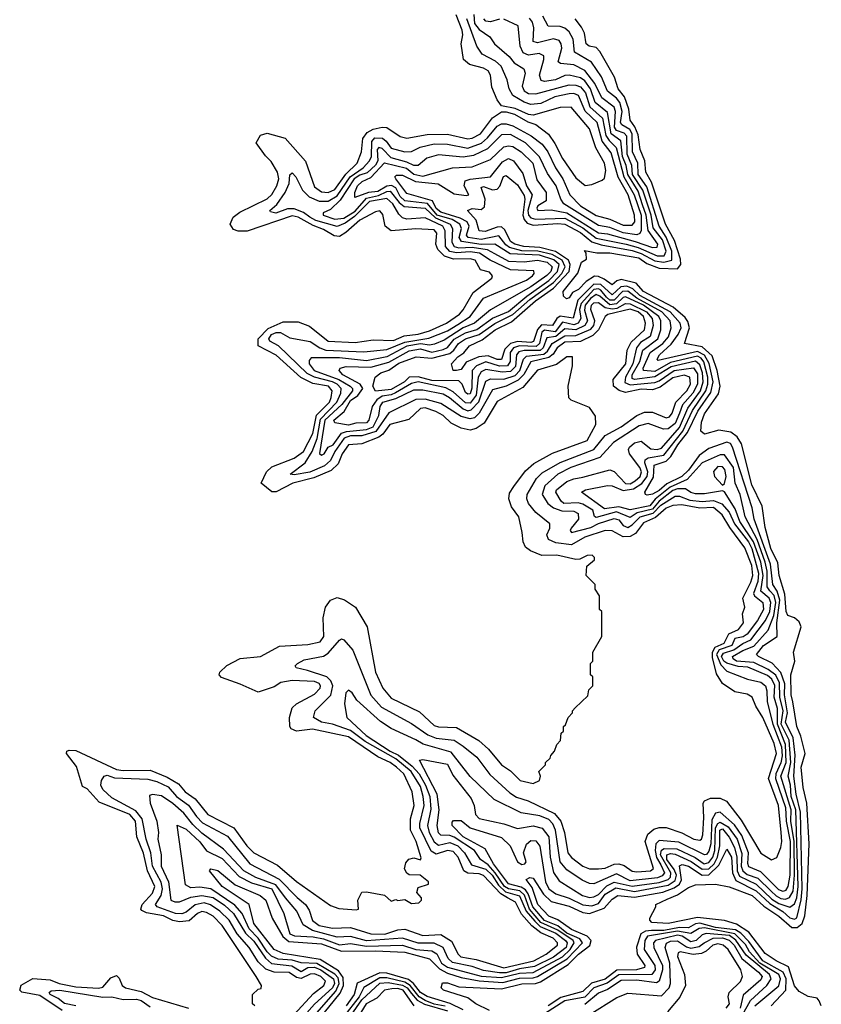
# Model space of a CAD drawing. Extents: x 2472589 to 2662339, y 701009 to 849030.
# Tile 272 of 406: x 2528456 to 2532014, y 808012 to 812382. Entities that reach past the tile are written whole.
import ezdxf

# ---------------------------------------------------------------- set-up
doc = ezdxf.new("R2010")
doc.units = 0

msp = doc.modelspace()

# ---------------------------------------------------------------- linework, layer by layer
at = {"layer": '0CON05XD'}
for points in [[(2530471.8, 812405), (2530474.4, 812364.4), (2530495, 812338.2), (2530542.2, 812305), (2530563.1, 812275), (2530629, 812219), (2530650.4, 812190.4), (2530693.3, 812163.3), (2530699.1, 812145), (2530686.6, 812086.6), (2530695, 812066.7), (2530715, 812054.7), (2530746.7, 812053.3), (2530895, 812092.8), (2530925, 812091.7), (2530945, 812084), (2530967.9, 812057.9), (2530987.2, 811995), (2531042.9, 811945), (2531057.8, 811867.8), (2531072.1, 811845), (2531103, 811815), (2531136.8, 811685), (2531183.4, 811605), (2531214.9, 811515), (2531214.5, 811445.5), (2531207.8, 811432.2), (2531195, 811427.5), (2531135, 811435.2), (2531075, 811459.2), (2531025, 811468.3), (2530871.1, 811565), (2530857.4, 811585), (2530837.3, 811645), (2530798.8, 811698.8), (2530763.6, 811773.6), (2530701.3, 811835), (2530635, 811872.4), (2530595, 811870.3), (2530532, 811808), (2530470.5, 811779.5), (2530425, 811772.2), (2530315, 811782.4), (2530263.4, 811766.6), (2530225, 811735.4), (2530205, 811735.3), (2530175, 811749.5), (2530105, 811768), (2530065, 811809.7), (2530050, 811815), (2530043.3, 811805), (2530046.1, 811755), (2530035, 811736), (2529997.8, 811702.2), (2529965, 811691.8), (2529940.2, 811675), (2529878.8, 811581.2), (2529835, 811539.7), (2529802.5, 811525), (2529803.3, 811515), (2529855, 811496.2), (2529895, 811501.7), (2529945, 811532.4), (2529995, 811589.7), (2530049.1, 811600.9), (2530085, 811619.1), (2530100.8, 811620.8), (2530140.6, 811570.6), (2530162.6, 811552.6), (2530255, 811545.1), (2530301.9, 811501.9), (2530366.2, 811475), (2530377.5, 811455), (2530373.6, 811395), (2530385.1, 811375.1), (2530405, 811370), (2530465, 811372.2), (2530531.6, 811361.6), (2530563.9, 811343.9), (2530625, 811309.8), (2530695, 811307.1), (2530755, 811314.5), (2530797.5, 811305), (2530819.4, 811285), (2530813.7, 811265), (2530795, 811246), (2530725, 811196.9), (2530545, 811094.2), (2530475, 811034.4), (2530425, 811014.3), (2530339.8, 810960.2), (2530297.5, 810942.5), (2530275, 810937.8), (2530235, 810943.2), (2530175, 810933.6), (2530085, 810885.2), (2529995, 810867.9), (2529875, 810881.6), (2529749.1, 810880.9), (2529740.7, 810869.3), (2529741.5, 810855), (2529762.8, 810825), (2529872.2, 810785), (2529922.4, 810755), (2529933.1, 810745), (2529933.3, 810735), (2529885.4, 810674.6), (2529810.5, 810605), (2529786.7, 810456.7), (2529795, 810449.6), (2529806.9, 810455), (2529825.6, 810484.4), (2529847.5, 810495), (2529883.7, 810546.3), (2529906, 810554), (2529995, 810563), (2530025.1, 810574.9), (2530049.4, 810625), (2530056.7, 810665), (2530067.6, 810685), (2530125, 810700.9), (2530205, 810738.7), (2530245, 810739.8), (2530335, 810721), (2530363.5, 810705), (2530424.9, 810654.9), (2530445, 810646.6), (2530460.2, 810649.8), (2530493.8, 810686.2), (2530525, 810777.5), (2530545, 810788.4), (2530605, 810786.8), (2530655, 810803.1), (2530675.4, 810825), (2530691.7, 810875), (2530705, 810888.5), (2530782.3, 810897.7), (2530799.4, 810910.6), (2530818.9, 810945), (2530875, 810978.9), (2530925, 810979.6), (2530991.1, 811008.9), (2531004.5, 811025), (2531009.3, 811045), (2530990.7, 811095), (2530994.5, 811115), (2531005, 811125.6), (2531025, 811126), (2531054.7, 811104.7), (2531085, 811098.1), (2531107.9, 811102.1), (2531145, 811122.9), (2531165, 811121.5), (2531238.1, 811085), (2531263.5, 811055), (2531268.3, 811025), (2531254.1, 810975.9), (2531211.4, 810948.6), (2531193.8, 810926.2), (2531178.1, 810855), (2531145.1, 810795), (2531142.2, 810772.2), (2531165, 810761.2), (2531275, 810771.6), (2531295, 810779.1), (2531361.6, 810825), (2531446.9, 810836.9), (2531465, 810810.6), (2531463.8, 810765), (2531443.4, 810725), (2531397.7, 810672.3), (2531385.1, 810635), (2531365, 810589.3), (2531335, 810566.7), (2531314.2, 810564.2), (2531245, 810590), (2531205, 810579.7), (2531092.1, 810505), (2531030.7, 810439.3), (2530901.9, 810395), (2530845, 810364.7), (2530786.7, 810313.3), (2530775.2, 810275), (2530799.7, 810235), (2530824.9, 810214.9), (2530861.7, 810201.7), (2530915, 810201.1), (2530935, 810190.6), (2530936.9, 810165), (2530904.1, 810125), (2530899.2, 810115), (2530905.6, 810105.6), (2530991.7, 810128.3), (2531025, 810145.6), (2531095, 810168), (2531115, 810161.8), (2531135, 810137.3), (2531155, 810128.5), (2531175, 810139.8), (2531209.8, 810175), (2531267.5, 810192.5), (2531302.1, 810227.9), (2531365, 810266.6), (2531385, 810266.9), (2531429.8, 810249.8), (2531485, 810243.4), (2531535, 810248), (2531572.7, 810232.7), (2531605.7, 810195.7), (2531628.6, 810145), (2531690.1, 810065), (2531705.5, 810034.5), (2531735.7, 809925), (2531731.6, 809888.4), (2531712.8, 809835), (2531716.8, 809825), (2531754.2, 809795), (2531757.4, 809765), (2531731.2, 809715), (2531684.8, 809655), (2531666.8, 809643.2), (2531630.6, 809635), (2531617.1, 809605), (2531560.6, 809585), (2531548.1, 809565), (2531568, 809518), (2531595, 809490.2), (2531685.8, 809455.8), (2531745, 809442.2), (2531766.1, 809426.1), (2531772.9, 809402.9), (2531773.4, 809355), (2531798.9, 809255), (2531837.6, 809155), (2531840.1, 809115), (2531834, 809084), (2531812, 809035), (2531810.2, 809015), (2531854.6, 808885), (2531858.4, 808825), (2531875.5, 808735), (2531874.6, 808585), (2531865.6, 808534.4), (2531855, 808517.4), (2531845, 808512.9), (2531825, 808519.8), (2531745, 808600.4), (2531692.6, 808622.6), (2531687.6, 808637.6), (2531690.7, 808685), (2531660.6, 808760.6), (2531628, 808808), (2531565, 808865.3), (2531545, 808860.7), (2531528.8, 808831.2), (2531524, 808725), (2531515, 808691.2), (2531505, 808677.5), (2531495, 808674.8), (2531381.6, 808731.6), (2531295, 808739.5), (2531279.4, 808725), (2531275.9, 808695), (2531283.1, 808663.1), (2531301.4, 808631.4), (2531317.9, 808595), (2531308.3, 808581.7), (2531286.5, 808573.5), (2531165, 808560.7), (2531105, 808591.2), (2531005, 808547.5), (2530985, 808548.7), (2530953.1, 808563.1), (2530885, 808608.9), (2530855.3, 808645), (2530834.6, 808784.6), (2530822.5, 808812.5), (2530805, 808831.6), (2530765, 808848.1), (2530682.4, 808862.4), (2530561.5, 808921.5), (2530455, 809023.3), (2530370.6, 809130.6), (2530246.3, 809166.3), (2530215, 809186.5), (2530105, 809235.9), (2530057.9, 809267.9)], [(2531423.9, 808625), (2531484.7, 808584.7), (2531515, 808586.3), (2531559.7, 808630.3), (2531595, 808701.1), (2531614.8, 808665), (2531620.2, 808595), (2531635, 808561), (2531725, 808515.4), (2531785, 808460), (2531843.3, 808423.3), (2531875, 808395.7), (2531895, 808389.3), (2531905, 808395.4), (2531923.9, 808476.1), (2531928.7, 808525), (2531922, 808865), (2531902.1, 808945), (2531892.6, 809025), (2531898, 809118), (2531888.6, 809195), (2531855.4, 809265), (2531864.1, 809305.9), (2531850.5, 809385), (2531852.5, 809435), (2531834.9, 809484.9), (2531796.2, 809526.2), (2531734.6, 809555), (2531726.9, 809565), (2531758.1, 809605), (2531817.4, 809645), (2531816.1, 809705), (2531829.4, 809805), (2531818.8, 809845), (2531798.3, 809875), (2531788.9, 809965), (2531716.2, 810165), (2531706.8, 810215), (2531620.2, 810485), (2531610.3, 810500.3), (2531595, 810507.1), (2531515, 810478.9), (2531472.2, 810447.8), (2531425, 810382.5), (2531395.6, 810354.4), (2531328, 810322), (2531295, 810292.4), (2531265, 810276.7), (2531241.8, 810271.8), (2531233.3, 810275), (2531231.4, 810285), (2531269.1, 810350.9), (2531272.2, 810405), (2531325, 810422.8), (2531346.7, 810443.3), (2531376.6, 810495), (2531420.4, 810549.6), (2531466.6, 810645), (2531523.2, 810726.8), (2531534.2, 810775), (2531516.5, 810856.5), (2531495, 810893.5), (2531465, 810909), (2531289.7, 810869.7), (2531285.8, 810875.8), (2531296.1, 810895), (2531347.5, 810942.5), (2531378.4, 810985), (2531391.3, 811015), (2531388, 811035), (2531343.3, 811085), (2531208.4, 811158.4), (2531177.3, 811187.3), (2531150.5, 811199.5), (2531124.1, 811195.9), (2531085, 811160.4), (2531036, 811206), (2531005, 811208), (2530933.5, 811136.5), (2530912.8, 811057.2), (2530855, 811065.9), (2530839.8, 811055), (2530820.8, 811025), (2530772.7, 811027.3), (2530753.6, 811006.4), (2530737.1, 810952.9), (2530725, 810948.6), (2530665.7, 810954.3), (2530634.9, 810945.1), (2530609.7, 810920.3), (2530595, 810873.8), (2530575, 810873.2), (2530535, 810889.6), (2530493.8, 810886.2), (2530437.9, 810862.1), (2530415, 810830), (2530395, 810824.3), (2530380, 810825), (2530372.5, 810855), (2530400, 810885), (2530426.8, 810903.2), (2530452.2, 810935), (2530509.3, 810960.7), (2530565.9, 811005), (2530638.5, 811041.5), (2530745, 811133.9), (2530825, 811190), (2530894.2, 811265), (2530899.9, 811295), (2530891.9, 811315), (2530833.5, 811353.5), (2530765, 811371.4), (2530694.2, 811375.8), (2530654.1, 811385), (2530635, 811397.1), (2530609.5, 811449.5), (2530595, 811462.3), (2530575, 811461.6), (2530521.7, 811441.7), (2530496, 811445), (2530482.1, 811492.1), (2530443.8, 811535), (2530465, 811544.2), (2530505, 811539.5), (2530518.8, 811551.2), (2530522.4, 811585), (2530505, 811636.4), (2530515, 811640.9), (2530555, 811626.6), (2530575, 811629.2), (2530587.5, 811642.5), (2530604.1, 811685.9), (2530615, 811690.6), (2530665, 811649.6), (2530695, 811601.8), (2530698, 811585), (2530688.6, 811515), (2530694.7, 811494.7), (2530709, 811479), (2530735, 811469.6), (2530845, 811477.8), (2530875, 811474.2), (2530945, 811436.9), (2530995.9, 811395.9), (2531037.2, 811382.8), (2531175, 811357.6), (2531215, 811344.1), (2531275, 811312), (2531314.6, 811305.4), (2531350.6, 811315), (2531350.9, 811355), (2531326.1, 811416.1), (2531294, 811465), (2531239.8, 811639.8), (2531201.6, 811695), (2531200.1, 811745), (2531176.6, 811795), (2531173.9, 811875), (2531164.1, 811895), (2531129.3, 811915), (2531123.4, 811925), (2531129.7, 811975), (2531119.2, 812015), (2531105, 812033.5), (2531065, 812064.7), (2531037.8, 812127.8), (2530993.8, 812193.8), (2530917.9, 812237.9), (2530912.3, 812295), (2530895, 812328), (2530875, 812344.8), (2530855, 812351.5), (2530802.3, 812352.3), (2530777.6, 812397.6)], [(2530711.2, 811928.8), (2530747.3, 811917.3), (2530803.2, 811873.2), (2530831.7, 811831.8), (2530865, 811766), (2530925, 811680), (2530966.4, 811646.4), (2530995, 811650), (2531040.7, 811669.3), (2531051.2, 811678.8), (2531057.9, 811712.1), (2531052.2, 811745), (2531013, 811813), (2530985, 811898.1), (2530903.6, 811993.6), (2530855, 811992.7), (2530735, 811958.5), (2530715, 811961.1), (2530655, 811988.2), (2530595, 812000), (2530575.8, 812025.8), (2530552.3, 812082.3), (2530545.4, 812135), (2530535.5, 812155), (2530515, 812167.2), (2530453.2, 812183.2), (2530426.5, 812205), (2530416.1, 812275), (2530422.8, 812315), (2530420, 812335), (2530393, 812403)], [(2529723.7, 807915), (2529859.7, 808070.3), (2529873.9, 808105), (2529869.7, 808129.7), (2529855.5, 808145.5), (2529775, 808192.7), (2529705, 808195.9), (2529665, 808208.5), (2529603.2, 808213.2), (2529574.2, 808225.8), (2529553.8, 808245), (2529514.3, 808305), (2529475, 808346.5), (2529444.1, 808415), (2529411.5, 808451.5), (2529305, 808524.8), (2529255, 808532.6), (2529215, 808528.8), (2529192.3, 808542.3), (2529155, 808807.5), (2529195, 808789.3), (2529255, 808733.1), (2529285, 808693.5), (2529355, 808659), (2529430, 808580), (2529485, 808550.6), (2529575.6, 808525), (2529628.7, 808415), (2529655, 808324.7), (2529675.6, 808315.6), (2529758.7, 808311.3), (2529805, 808303), (2529875, 808275.7), (2529925, 808281.8), (2529995, 808270.4), (2530155, 808274.6), (2530215, 808255.9), (2530285, 808249.5), (2530306.9, 808236.9), (2530328.1, 808195), (2530355, 808176.3), (2530505, 808136.9), (2530595, 808130.6), (2530675, 808150), (2530735, 808153.7), (2530865, 808222.6), (2530899.6, 808255), (2530917.3, 808285), (2530912, 808295), (2530845, 808341.2), (2530769.5, 808375), (2530719.5, 808435), (2530696.5, 808496.5), (2530675.6, 808515.6), (2530625, 808524.9), (2530607.6, 808535), (2530566.3, 808596.3), (2530535, 808630.6), (2530501.1, 808655), (2530474.7, 808695), (2530385, 808754.1), (2530365, 808761.9), (2530325, 808763.5), (2530315, 808773.6), (2530308.6, 808805), (2530318.4, 808875), (2530308.7, 808945), (2530231.2, 809095), (2530245, 809098.1), (2530355, 809078.6), (2530378.7, 809028.7), (2530459.3, 808925), (2530472.8, 808895), (2530479.1, 808855), (2530495, 808837.3), (2530605, 808812.5), (2530665, 808791.8), (2530735, 808803.7), (2530775, 808794), (2530805.2, 808755), (2530810.9, 808665), (2530825, 808597.1), (2530850.7, 808560.7), (2530954.4, 808495), (2530985, 808486.6), (2531005, 808488.4), (2531025, 808498.9), (2531062.1, 808537.9), (2531095, 808553.9), (2531175, 808536.5), (2531295, 808552.6), (2531334.2, 808565.8), (2531344, 808576), (2531346, 808595), (2531300.4, 808675), (2531304.4, 808695.6), (2531316.8, 808703.2), (2531372.7, 808702.7), (2531453.4, 808663.4), (2531494.6, 808635), (2531515, 808641), (2531532.7, 808665), (2531542, 808695), (2531544.7, 808795.3), (2531554.7, 808815.3), (2531565, 808819.8), (2531600, 808800), (2531639.9, 808745), (2531661.4, 808681.4), (2531658.7, 808625), (2531665, 808604.4), (2531685, 808588.9), (2531732.6, 808572.6), (2531791.1, 808515), (2531813.2, 808493.2), (2531835, 808482), (2531855, 808479.4), (2531873.5, 808486.5), (2531888.6, 808515), (2531894.7, 808585), (2531893.3, 808735), (2531879.4, 808825), (2531879.8, 808875), (2531834.6, 809024.6), (2531857.9, 809085), (2531855.1, 809165.1), (2531819.5, 809255), (2531819.5, 809325), (2531804.9, 809375), (2531807, 809427), (2531795, 809454.8), (2531775, 809471), (2531688.6, 809508.6), (2531645, 809510.8), (2531595, 809525.7), (2531581.1, 809535), (2531571, 809555), (2531580.2, 809569.8), (2531625, 809584.7), (2531665, 809613.3), (2531700.6, 809629.4), (2531766.8, 809715), (2531785.1, 809755), (2531790, 809795), (2531782, 809815), (2531745.9, 809845), (2531755.5, 809914.5), (2531746.3, 809973.7), (2531713.6, 810065), (2531652.1, 810155), (2531631.6, 810211.6), (2531585, 810286.7), (2531575, 810291.2), (2531495, 810277.1), (2531455, 810278.3), (2531435, 810283.2), (2531410.5, 810300.5), (2531375, 810299.8), (2531355, 810291.7), (2531293.8, 810245), (2531265, 810209.9), (2531197.4, 810192.6), (2531165, 810172.3), (2531105, 810197.7), (2531015, 810172.4), (2531007.5, 810177.5), (2530999.4, 810205), (2530955, 810232.2), (2530935, 810237.2), (2530871.4, 810235), (2530858.9, 810245), (2530835.6, 810285), (2530838.6, 810295), (2530885, 810331.6), (2530915, 810344.7), (2530955, 810352.2), (2531075, 810383.8), (2531095, 810377.3), (2531145, 810323.5), (2531165, 810322.6), (2531188.4, 810335), (2531209.6, 810355), (2531216.5, 810375), (2531208.2, 810395), (2531162.2, 810455), (2531158.2, 810475), (2531162.5, 810485), (2531185, 810503.6), (2531215, 810510.6), (2531258, 810478), (2531285, 810473.7), (2531305, 810480.5), (2531385, 810572.3), (2531421.8, 810658.2), (2531477.2, 810735), (2531489.6, 810775), (2531487.3, 810815), (2531475, 810849.5), (2531455, 810865.9), (2531348.1, 810841.9), (2531275, 810796.8), (2531185, 810784.4), (2531175, 810789.7), (2531174.9, 810805), (2531207.8, 810865), (2531221.5, 810915), (2531288.7, 810965), (2531301.9, 811005), (2531301.9, 811045), (2531292.7, 811065), (2531225, 811114.4), (2531145, 811152.1), (2531135, 811149.5), (2531105, 811120.7), (2531075, 811116.8), (2531031.6, 811155), (2531015, 811161.5), (2530989, 811145), (2530965.4, 811115), (2530962.3, 811092.3), (2530975.8, 811045), (2530965.1, 811024.9), (2530925, 811004.9), (2530875, 811009.4), (2530835, 810975.5), (2530795, 810970.5), (2530780, 810925), (2530765.8, 810914.2), (2530695, 810914.4), (2530671.7, 810908.3), (2530661.7, 810895), (2530656.8, 810843.2), (2530635, 810820.3), (2530597.6, 810817.6), (2530525, 810830), (2530505, 810819.5), (2530491, 810795), (2530482.3, 810715), (2530455, 810679.8), (2530435, 810681.5), (2530379.9, 810729.9), (2530347.5, 810747.5), (2530225, 810774.9), (2530195, 810767.1), (2530124.5, 810725.5), (2530105, 810716.7), (2530065, 810711.4), (2530041.5, 810695), (2530020, 810665), (2530006.4, 810605), (2529995, 810592.3), (2529948.3, 810591.7), (2529915, 810582.1), (2529855, 810593.1), (2529850, 810605), (2529896.8, 810643.2), (2529925, 810691.2), (2529956.4, 810713.6), (2529978.9, 810745), (2529966.9, 810765), (2529890.4, 810805), (2529874.4, 810825), (2529878, 810835), (2529905, 810842.2), (2530015, 810839.4), (2530095, 810862.5), (2530185, 810912.5), (2530235, 810920.4), (2530285, 810905.7), (2530335, 810917.7), (2530355, 810927), (2530385, 810963.5), (2530435, 810992.1), (2530485, 811006.3), (2530555, 811057.5), (2530625, 811086.7), (2530706.6, 811155), (2530805, 811224.3), (2530843.5, 811265), (2530850.1, 811295), (2530826.7, 811316.7), (2530763.6, 811336.4), (2530633.2, 811343.2), (2530565, 811385.6), (2530505, 811384.7), (2530416.9, 811396.9), (2530406.2, 811415), (2530416.7, 811455), (2530409.8, 811475), (2530375.3, 811495.3), (2530309.1, 811515), (2530265.9, 811565.9), (2530165, 811578.6), (2530145, 811597.2), (2530125.1, 811635.1), (2530105.9, 811645.9), (2530085, 811643.6), (2530045, 811619.9), (2530004.9, 811615.1), (2529943, 811593), (2529943.4, 811615), (2529955.3, 811645), (2529975.8, 811664.2), (2530015, 811681.5), (2530075, 811747.2), (2530172.5, 811722.5), (2530205, 811695.5), (2530245, 811687.8), (2530376.4, 811723.6), (2530465, 811728.1), (2530545, 811761.6), (2530605, 811817.2), (2530625, 811822.4), (2530645, 811818.6), (2530681.5, 811795), (2530734.2, 811745), (2530751, 811671), (2530793.2, 811615), (2530792.3, 811577.7), (2530755.7, 811555), (2530750.9, 811545), (2530755.6, 811535.6), (2530815, 811537.5), (2530885, 811525.1), (2531025, 811435.7), (2531065, 811431), (2531188, 811398), (2531265, 811370.6), (2531285, 811372.5), (2531287.8, 811385), (2531245.7, 811445.7), (2531236.6, 811515), (2531220.6, 811560.6), (2531200.4, 811620.4), (2531154.9, 811695), (2531147.9, 811735), (2531131.8, 811775), (2531124.1, 811844.1), (2531081.1, 811875), (2531065, 811970), (2531009.6, 812015), (2530989, 812075), (2530965, 812109.8), (2530945, 812123.6), (2530894.2, 812135.8), (2530875, 812134.2), (2530833.8, 812115), (2530785, 812107.3), (2530771.3, 812111.3), (2530763.3, 812135), (2530782.5, 812205), (2530781.8, 812221.8), (2530761.7, 812231.7), (2530713.9, 812223.9), (2530690.4, 812235), (2530677.2, 812265), (2530668.9, 812355), (2530605, 812383.5)], [(2529686.9, 808486.9), (2529725, 808454.6), (2529740.5, 808430.5), (2529755, 808384.6), (2529785, 808362), (2529845, 808350), (2529925, 808352.3), (2530014.2, 808324.2), (2530077, 808323), (2530135, 808342.9), (2530165, 808345.2), (2530245, 808316.8), (2530325, 808321.6), (2530372.4, 808292.4), (2530401.6, 808235), (2530413.4, 808223.4), (2530481.6, 808211.6), (2530605, 808174.6), (2530737.7, 808205), (2530792.5, 808235), (2530842.7, 808275), (2530842.7, 808285), (2530823.6, 808305), (2530769.5, 808329.5), (2530729.7, 808359.7), (2530682.9, 808412.9), (2530657.1, 808465), (2530621.2, 808485), (2530591.8, 808501.8), (2530515, 808584.2), (2530495, 808591.6), (2530445, 808594.3), (2530426.8, 808605), (2530402.2, 808665), (2530380.2, 808690.2), (2530355, 808695.2), (2530305, 808679), (2530282.2, 808692.2), (2530232.3, 808795), (2530231.5, 808815), (2530251.3, 808895), (2530247, 808935), (2530235, 808978.4), (2530193.1, 809045), (2530125, 809101.9), (2529989.2, 809179.2), (2529925, 809227.8), (2529844.8, 809254.8), (2529795, 809264.3), (2529760, 809285), (2529767.8, 809315), (2529836.5, 809383.5), (2529845.2, 809425), (2529837.6, 809447.6), (2529818.7, 809465), (2529733, 809493), (2529683.3, 809505), (2529678.8, 809515), (2529688.8, 809525), (2529718.8, 809541.2), (2529805, 809556.9), (2529825, 809571.1), (2529875, 809628), (2529885, 809633.8), (2529895, 809630), (2529934.5, 809584.5), (2530014.8, 809384.8), (2530061.4, 809331.4), (2530195, 809258.2), (2530267.6, 809207.6), (2530305, 809193.9), (2530384.2, 809184.2), (2530425, 809158), (2530485, 809109.1), (2530542.6, 809032.6), (2530630.8, 808950.8), (2530661.6, 808931.6), (2530712.9, 808915), (2530829.5, 808859.5), (2530858.4, 808825), (2530874, 808775), (2530888.4, 808685), (2530905, 808663.1), (2530955, 808625.4), (2530985, 808613.8), (2531025, 808612.7), (2531055, 808616.2), (2531095, 808634), (2531115, 808636.2), (2531138.3, 808628.3), (2531175, 808602.3), (2531195, 808599.6), (2531255.7, 808604.3), (2531269.5, 808615), (2531232.1, 808735), (2531243.4, 808766.6), (2531270.1, 808789.9), (2531295, 808797.3), (2531325, 808796.7), (2531395, 808773.2), (2531448.8, 808745), (2531475, 808740.5), (2531482.5, 808745), (2531488.7, 808765), (2531491.9, 808841.9), (2531489.2, 808905), (2531496.2, 808915), (2531522.8, 808927.2), (2531565, 808926.7), (2531593.1, 808913.1), (2531658.8, 808828.8), (2531745, 808682.5), (2531793, 808653), (2531816.4, 808663.6), (2531835, 808707.5), (2531839.5, 808735), (2531835.9, 808775), (2531824.2, 808895), (2531779.6, 809015), (2531814.7, 809124.7), (2531805, 809169.5), (2531754.7, 809285), (2531722.9, 809335), (2531706.5, 809375), (2531685, 809388.8), (2531629.5, 809399.5), (2531575.3, 809435.3), (2531549.2, 809479.2), (2531530.6, 809550.6), (2531530.7, 809575), (2531543.1, 809596.9), (2531582.9, 809615), (2531603.1, 809656.9), (2531646.2, 809675), (2531668.2, 809705), (2531664.6, 809745), (2531674.5, 809775), (2531665.2, 809815), (2531701.7, 809885), (2531709.8, 809915), (2531705, 809960), (2531675, 810037.5), (2531607.8, 810127.8), (2531574.3, 810184.3), (2531535, 810217), (2531475, 810214.2), (2531395, 810228.1), (2531355.7, 810225.7), (2531325, 810214.4), (2531278, 810172), (2531225, 810148.4), (2531188.8, 810101.2), (2531165, 810088.3), (2531135, 810087.4), (2531085, 810112.8), (2531055.3, 810115.3), (2530964.4, 810085), (2530905, 810051.2), (2530835, 810059.5), (2530802.7, 810075), (2530796.2, 810095), (2530808.9, 810125), (2530809.2, 810145), (2530746.2, 810195), (2530714.6, 810235), (2530707.1, 810255), (2530709.1, 810275), (2530750, 810345), (2530775, 810370.3), (2530855, 810417.3), (2531005, 810474.8), (2531055, 810536.4), (2531125.6, 810575.6), (2531195, 810624.8), (2531229.9, 810640.1), (2531265, 810639.8), (2531325, 810615.3), (2531340.3, 810619.7), (2531352.4, 810635), (2531368.5, 810685), (2531417, 810735), (2531433.5, 810765), (2531430.4, 810795), (2531405, 810803.8), (2531355, 810792.3), (2531298.4, 810751.6), (2531265, 810739.3), (2531215, 810742.1), (2531145, 810727.7), (2531116.5, 810736.5), (2531091.3, 810755), (2531089.7, 810785), (2531146.7, 810855), (2531152.9, 810915), (2531169.5, 810950.5), (2531228.5, 811005), (2531234.4, 811035), (2531225, 811065.2), (2531201.4, 811085), (2531165, 811097.7), (2531066, 811074), (2531054.2, 811065), (2531024.5, 811005.5), (2530999.8, 810980.2), (2530945, 810954.1), (2530875, 810951), (2530841.9, 810925), (2530823.3, 810896.7), (2530805, 810882.1), (2530725, 810863.3), (2530693.4, 810806.6), (2530668.5, 810781.5), (2530615, 810754.8), (2530555, 810739.4), (2530495, 810635.3), (2530475, 810614.4), (2530455, 810610.2), (2530415, 810620.2), (2530325, 810678.7), (2530255, 810697), (2530215, 810696.5), (2530095, 810636.6), (2530036.1, 810553.9), (2529975, 810535.7), (2529924.8, 810534.8), (2529896.7, 810525), (2529854.8, 810465), (2529835.1, 810424.9), (2529808.5, 810401.5), (2529743.7, 810373.7), (2529675, 810362.4), (2529656, 810365), (2529722.5, 810415), (2529754.7, 810465.3), (2529776.5, 810523.5), (2529791.2, 810608.8), (2529864.3, 810685), (2529881, 810725), (2529882.8, 810745), (2529864.9, 810764.9), (2529844.7, 810775), (2529765, 810794.6), (2529731.8, 810811.8), (2529605, 810934.3), (2529565.8, 810955.8), (2529561.2, 810965), (2529573.8, 810985), (2529595, 810994.3), (2529613, 810993), (2529655, 810969.7), (2529745, 810953.2), (2529787.9, 810925), (2529815, 810914.8), (2529982.9, 810907.1), (2530085, 810918.2), (2530165, 810951.1), (2530271.5, 810968.5), (2530355, 811000.6), (2530400.6, 811029.4), (2530455.8, 811065), (2530515, 811146.6), (2530705, 811225.2), (2530731.8, 811245), (2530739.1, 811255), (2530737.5, 811267.5), (2530635, 811272.1), (2530544.1, 811314.1), (2530496.5, 811345), (2530455, 811351.4), (2530395, 811347.2), (2530365, 811353.4), (2530345.9, 811375.9), (2530344.2, 811445), (2530333.9, 811465), (2530255, 811502.1), (2530175, 811496.7), (2530155, 811502.2), (2530138.5, 811518.5), (2530111.6, 811565), (2530085, 811588.3), (2530009.2, 811575), (2529941.5, 811508.5), (2529900.5, 811479.5), (2529865, 811463.3), (2529770.4, 811490.4), (2529744.1, 811505), (2529716.2, 811526.2), (2529675, 811543), (2529645, 811542), (2529593.4, 811523.4), (2529569.1, 811529.1), (2529566.9, 811535), (2529597.8, 811562.2), (2529633.6, 811615), (2529651.4, 811655), (2529655, 811693.3), (2529665, 811701.9), (2529681.8, 811685), (2529710.7, 811625), (2529740.8, 811595), (2529785, 811577), (2529825, 811576.2), (2529865, 811599.4), (2529922.3, 811685), (2529980.7, 811725), (2530008.9, 811755), (2530017, 811775), (2530018.4, 811841.6), (2530032.3, 811857.7), (2530065.7, 811855.7), (2530082.9, 811842.9), (2530105, 811811.8), (2530165, 811795.3), (2530195, 811796.1), (2530233.7, 811816.3), (2530295, 811830.9), (2530355, 811829.3), (2530445, 811811.2), (2530505.6, 811834.4), (2530533.1, 811856.9), (2530575, 811908.8), (2530595, 811918.9), (2530615, 811919.8), (2530645, 811910.6), (2530726.9, 811866.9), (2530775, 811829.3), (2530800.7, 811795), (2530833.9, 811725), (2530866.5, 811675), (2530897.1, 811605), (2530945.4, 811555), (2531015, 811513), (2531075, 811496.1), (2531135, 811469.6), (2531175, 811469.3), (2531186.1, 811485), (2531185.2, 811515), (2531156.4, 811605), (2531112.9, 811682.9), (2531081.3, 811791.3), (2531042, 811842), (2531019.4, 811925), (2530965.6, 811975.6), (2530936.8, 812045), (2530915, 812054.3), (2530895, 812053.1), (2530830.8, 812039.2), (2530769.7, 812010.3), (2530724.2, 812005.8), (2530695, 812015.2), (2530644.9, 812044.9), (2530628.2, 812075), (2530619.6, 812115), (2530592.5, 812175), (2530567.8, 812197.8), (2530508.9, 812228.9), (2530485, 812264.2), (2530440.5, 812385)], [(2531895, 808458.2), (2531905.5, 808485), (2531911.2, 808535), (2531901.1, 808875), (2531880.6, 808935), (2531877.5, 808985), (2531866.3, 809025), (2531878.3, 809085), (2531870.8, 809185), (2531836.5, 809255), (2531844.2, 809315), (2531830.1, 809375), (2531829, 809439), (2531812.3, 809472.3), (2531778.5, 809498.5), (2531715, 809529.3), (2531637.8, 809535), (2531622.4, 809545), (2531620.3, 809555), (2531665, 809582.5), (2531715, 809602.1), (2531777.6, 809672.4), (2531802.7, 809737.3), (2531811.8, 809795), (2531805, 809827), (2531785, 809846.7), (2531774.2, 809864.2), (2531773.6, 809935), (2531765.1, 809975), (2531729.6, 810075), (2531676.6, 810175), (2531654.4, 810275), (2531631.6, 810325), (2531623.8, 810395), (2531585, 810450.6), (2531565, 810451.2), (2531485, 810415.9), (2531418.4, 810341.6), (2531343, 810307), (2531276.5, 810253.5), (2531252.5, 810225), (2531165, 810205.9), (2531115, 810219.7), (2531051.4, 810211.4), (2530950, 810285), (2530966.7, 810295), (2531065, 810315.3), (2531085, 810313.2), (2531135, 810292.4), (2531180.6, 810299.4), (2531216.7, 810323.3), (2531241.8, 810355), (2531244.6, 810375), (2531230.8, 810415), (2531231.9, 810428.1), (2531245, 810436.7), (2531315, 810448.6), (2531399.4, 810555), (2531442.9, 810647), (2531502.1, 810735), (2531511, 810765), (2531510.5, 810795), (2531493, 810863), (2531480.2, 810880.2), (2531465, 810888.6), (2531345, 810860.8), (2531275, 810821), (2531224.5, 810825), (2531223.3, 810835), (2531255, 810904.1), (2531311.2, 810945), (2531335.2, 810975), (2531348.3, 811015), (2531343, 811045), (2531306.2, 811085), (2531195.8, 811145.8), (2531155, 811177.2), (2531131, 811175), (2531095, 811137.1), (2531075, 811137.3), (2531060.5, 811150.5), (2531035, 811181.5), (2531025, 811186.9), (2531005, 811183.9), (2530947.4, 811122.6), (2530940.5, 811095), (2530946.8, 811055), (2530935, 811035.6), (2530915, 811027.7), (2530865, 811039.5), (2530833, 810997), (2530785, 811003.2), (2530773.8, 810995), (2530762.7, 810945), (2530749.1, 810930.9), (2530675, 810934.5), (2530648.1, 810925), (2530632.9, 810905), (2530632.6, 810865), (2530621.2, 810845), (2530585, 810844.4), (2530525, 810863), (2530483.2, 810845), (2530464.1, 810825), (2530463.1, 810746.9), (2530455, 810720.7), (2530445, 810719.4), (2530435, 810727.1), (2530419.4, 810765), (2530405, 810778.6), (2530285, 810780.8), (2530225, 810796.9), (2530185.4, 810794.6), (2530164.1, 810775), (2530105, 810740.9), (2530035, 810732.7), (2530022.7, 810755), (2530034.2, 810795), (2530059.2, 810815), (2530095, 810825.8), (2530138.1, 810858.1), (2530215.7, 810885.7), (2530285, 810879.9), (2530365, 810901.1), (2530382.7, 810915), (2530403.8, 810945), (2530435, 810965.7), (2530495.6, 810984.4), (2530565, 811033.8), (2530645, 811073.1), (2530720, 811140), (2530824.9, 811215.1), (2530863, 811255), (2530877.8, 811285), (2530864, 811314), (2530819.3, 811339.3), (2530755.1, 811354.9), (2530685, 811356.1), (2530630.5, 811370.5), (2530613.1, 811383.1), (2530582.6, 811422.6), (2530504.2, 811405.8), (2530446.1, 811415), (2530438.5, 811425), (2530450.9, 811465), (2530441.5, 811485), (2530411.5, 811501.5), (2530325, 811528), (2530305, 811544.4), (2530288, 811578), (2530175, 811609.8), (2530125.6, 811675), (2530120.8, 811685), (2530128.1, 811691.9), (2530155, 811692.1), (2530213, 811663), (2530313.2, 811653.2), (2530385, 811609.3), (2530438.1, 811601.9), (2530450, 811605), (2530428.7, 811645), (2530433.7, 811666.3), (2530455.7, 811674.3), (2530545, 811684.5), (2530598.4, 811751.6), (2530625.6, 811765.6), (2530647.3, 811755), (2530688.5, 811698.5), (2530704.8, 811645), (2530731.3, 811605), (2530712.1, 811535), (2530714.9, 811515), (2530725, 811502.2), (2530746, 811496), (2530875, 811500.4), (2530955, 811457.8), (2531015, 811412.1), (2531147.5, 811385), (2531200.5, 811370.5), (2531285, 811333.3), (2531316.2, 811333.8), (2531325.4, 811355), (2531309.4, 811405), (2531268.3, 811458.3), (2531259, 811515), (2531222.3, 811625), (2531176.7, 811695), (2531172.8, 811735), (2531152.4, 811785), (2531150.2, 811865), (2531138.3, 811878.3), (2531105, 811890.4), (2531096.3, 811905), (2531100, 811975), (2531095, 811992.9), (2531039.8, 812035), (2531008.5, 812098.5), (2530965, 812156.9), (2530915, 812181.4), (2530856.9, 812186.9), (2530845.6, 812195), (2530861.9, 812255), (2530859.6, 812275), (2530850.1, 812290.1), (2530825, 812297.1), (2530755, 812279.8), (2530735, 812284.5), (2530738.4, 812345), (2530731.5, 812371.5), (2530718.1, 812388.1)], [(2530585, 812384.4), (2530545, 812371.8), (2530525.4, 812375.4), (2530516.5, 812385)], [(2532014, 808005), (2532005, 808027.5), (2531995, 808040), (2531955, 808046.2), (2531915, 808068.8), (2531895, 808094.3), (2531869.1, 808179.1), (2531813.5, 808205), (2531765, 808237.1), (2531692.6, 808332.6), (2531638.2, 808368.2), (2531585, 808383.5), (2531465, 808396.8), (2531335, 808371.1), (2531262.5, 808375), (2531252.5, 808385), (2531252.5, 808395), (2531280, 808445), (2531280, 808455), (2531329.2, 808479.2), (2531375, 808497.5), (2531425, 808530), (2531455, 808542), (2531545, 808546), (2531605, 808534), (2531706.8, 808495), (2531758.2, 808448.2), (2531825, 808403.8), (2531883.4, 808353.4), (2531906.7, 808353.3), (2531929.6, 808370.4), (2531941, 808405), (2531951.9, 808495), (2531960.5, 808725), (2531949.6, 808905), (2531933.9, 808975), (2531924.8, 809065), (2531942.2, 809125), (2531922.8, 809202.8), (2531905.8, 809245), (2531887.3, 809355), (2531880, 809385), (2531879.1, 809475), (2531896.8, 809535), (2531890.9, 809575), (2531925, 809686.7), (2531915, 809710), (2531895, 809727.5), (2531865, 809737.5), (2531857.5, 809755), (2531851.8, 809831.8), (2531827.1, 809915), (2531821.7, 809971.7), (2531789.5, 810035), (2531765, 810128.8), (2531752.2, 810222.2), (2531705, 810318), (2531659.5, 810499.5), (2531640.8, 810530.7), (2531611.9, 810551.9), (2531559.5, 810560.5), (2531495, 810542.5), (2531480, 810555), (2531481.9, 810595), (2531495, 810632), (2531558.3, 810721.8), (2531565.3, 810755.3), (2531551.5, 810825), (2531529.6, 810889.6), (2531485, 810929.5), (2531406.7, 810945), (2531429.4, 811015), (2531422.1, 811042.1), (2531409.5, 811059.5), (2531356.6, 811106.6), (2531224.7, 811175), (2531192.2, 811212.2), (2531125, 811228.2), (2531106.8, 811223.2), (2531085, 811204.6), (2531050.8, 811230.8), (2531025, 811242.5), (2531006.9, 811243.1), (2530970.7, 811219.3), (2530935.7, 811185), (2530909.3, 811170.7), (2530895, 811147.5), (2530883, 811143), (2530870, 811155), (2530867.5, 811175), (2530933.3, 811256.7), (2530950, 811305), (2530971.7, 811318.3), (2530970, 811345), (2530963, 811357), (2531017.8, 811347.8), (2531075, 811347.8), (2531204, 811325), (2531239.3, 811299.3), (2531295, 811279.3), (2531375, 811275.4), (2531390.9, 811295), (2531389.5, 811319.5), (2531362.3, 811402.3), (2531323, 811475), (2531260.6, 811660.6), (2531234.8, 811705), (2531230.4, 811755), (2531209.5, 811805), (2531201.3, 811871.3), (2531186.5, 811906.5), (2531165, 811935.7), (2531159.2, 811985), (2531139.8, 812039.8), (2531112.8, 812075), (2531096.2, 812126.2), (2531030.9, 812240.9), (2531015, 812257.8), (2530983.3, 812265), (2530970, 812275), (2530962.2, 812322.2), (2530949.2, 812349.2), (2530920.8, 812385)], [(2529500, 808005), (2529490, 808015), (2529490, 808055), (2529515, 808080), (2529528.3, 808081.7), (2529530, 808095), (2529505.8, 808135), (2529355, 808361.5), (2529315, 808404), (2529285, 808420.3), (2529265, 808423.4), (2529245.6, 808415), (2529208, 808382), (2529165, 808378.4), (2529135, 808383.8), (2529095, 808405.5), (2529018.6, 808418.6), (2528997.8, 808427.8), (2528993.1, 808435), (2528998.9, 808455), (2529045.3, 808505), (2529056.4, 808535), (2529022.8, 808605), (2529005, 808682.2), (2528976, 808755), (2528970.5, 808825), (2528945, 808855.2), (2528809.4, 808909.4), (2528755, 808967.8), (2528735, 808978.8), (2528707.9, 809067.9), (2528663.9, 809125), (2528664.7, 809135.3), (2528675, 809140.3), (2528705, 809138.9), (2528885, 809054.8), (2528915, 809049.8), (2529035, 809051.2), (2529110.7, 809020.7), (2529160.4, 808990.4), (2529190.7, 808955), (2529234.5, 808924.5), (2529290.4, 808855), (2529405.9, 808795.9), (2529464, 808715), (2529495, 808683.8), (2529600.3, 808630.3), (2529685, 808557.5), (2529835, 808451.2), (2529873, 808437), (2529948.8, 808431.2), (2529960, 808435), (2529957.1, 808475), (2529975, 808509.2), (2529995, 808511.9), (2530075, 808496), (2530105, 808470), (2530125, 808477.5), (2530135, 808472.5), (2530165, 808477.5), (2530195, 808460), (2530227, 808463), (2530240, 808475), (2530240, 808485), (2530218.3, 808508.3), (2530225, 808530), (2530270, 808545), (2530270, 808555), (2530233.3, 808585), (2530185, 808586.9), (2530173.7, 808593.7), (2530163.7, 808613.7), (2530169.6, 808640.4), (2530183.8, 808656.2), (2530205, 808661.9), (2530235, 808653.8), (2530238.1, 808661.9), (2530216.1, 808735), (2530190.9, 808785), (2530190.8, 808835), (2530206.2, 808895), (2530198.2, 808955), (2530160.3, 809035), (2530129.1, 809065), (2530100.9, 809085), (2530045, 809110.5), (2529915, 809198.8), (2529755, 809232.9), (2529685, 809224.6), (2529661.5, 809235), (2529655.4, 809245.4), (2529653.1, 809285), (2529665, 809328.1), (2529684.3, 809345), (2529765, 809387.9), (2529790, 809415), (2529791.5, 809425), (2529785.6, 809435.6), (2529763.8, 809445), (2529665, 809449), (2529615, 809440.6), (2529585, 809421.8), (2529515, 809396.7), (2529435, 809433.5), (2529352.1, 809462.1), (2529342, 809475), (2529345, 809486.7), (2529375, 809516.2), (2529435, 809546.7), (2529524.5, 809555.5), (2529608.9, 809601.1), (2529735, 809608.7), (2529789.4, 809620.6), (2529805.9, 809645), (2529803, 809727), (2529813.3, 809775), (2529836, 809805), (2529865, 809818.1), (2529897.1, 809807.1), (2529946.7, 809775), (2529997.7, 809687.7), (2530035, 809486.7), (2530067.1, 809415), (2530105, 809370.4), (2530230.4, 809310.4), (2530295, 809250), (2530315, 809244.1), (2530395, 809241.3), (2530493.2, 809183.2), (2530536.7, 809145), (2530595, 809074.4), (2530635, 809048), (2530676.7, 809005), (2530735, 808992), (2530762.5, 809005), (2530767.5, 809025), (2530760, 809045), (2530790, 809075), (2530790, 809085), (2530810, 809105), (2530813, 809117), (2530830, 809135), (2530840, 809165), (2530857, 809183), (2530860, 809215), (2530870, 809225), (2530870, 809245), (2530878.3, 809251.7), (2530890, 809285), (2530910, 809305), (2530910, 809315), (2530921.7, 809328.3), (2530978.3, 809381.7), (2530981.7, 809408.3), (2531000, 809425), (2531000, 809465), (2530990, 809475), (2530990, 809525), (2531000, 809535), (2531000, 809575), (2531040, 809645), (2531040, 809755), (2531030, 809765), (2531030, 809825), (2531010, 809855), (2531010, 809875), (2530970, 809915), (2530973, 809957), (2531006.7, 809985), (2531006.7, 809995), (2530997.5, 810005), (2530975, 810003.8), (2530942.3, 809987.7), (2530925, 809985.8), (2530840, 810005), (2530773.6, 810003.6), (2530723.9, 810023.9), (2530701.2, 810041.2), (2530690, 810065), (2530686, 810106), (2530670.8, 810175), (2530639.4, 810219.4), (2530626.7, 810255), (2530629.8, 810280.2), (2530649.2, 810310.8), (2530700.4, 810379.6), (2530737.6, 810412.4), (2530821.5, 810458.5), (2530975, 810514.6), (2531012.5, 810585), (2531011.7, 810621.7), (2530985, 810660), (2530903, 810693), (2530893, 810703), (2530890, 810755), (2530910, 810845), (2530910, 810885), (2530885, 810886.2), (2530837.9, 810852.1), (2530754.3, 810825.7), (2530689.8, 810750.2), (2530575, 810686.9), (2530518.1, 810591.9), (2530482.3, 810567.7), (2530455, 810560.7), (2530415, 810569.3), (2530371.8, 810591.8), (2530335, 810625.9), (2530303.3, 810643.2), (2530255, 810658.9), (2530235, 810656.6), (2530182.9, 810607.1), (2530099.5, 810585), (2530068, 810542), (2530050.8, 810529.2), (2529975, 810499.5), (2529915, 810494.6), (2529886.8, 810455), (2529869.6, 810410.4), (2529838.3, 810381.7), (2529761.2, 810348.8), (2529668.9, 810325), (2529595, 810286.4), (2529575, 810286.5), (2529527.1, 810325), (2529551.5, 810375), (2529575, 810397.9), (2529675, 810435.9), (2529715, 810466.1), (2529757, 810545), (2529772.9, 810627.1), (2529830.5, 810685), (2529839, 810705), (2529843.2, 810735), (2529826.2, 810755), (2529757.6, 810767.6), (2529704.5, 810794.5), (2529595, 810892.7), (2529513.9, 810933.9), (2529514.1, 810965.9), (2529558.5, 811011.5), (2529625, 811040.2), (2529691.3, 811041.3), (2529742.1, 811022.1), (2529825, 810955.4), (2529945, 810948.6), (2530025, 810960.8), (2530115, 810958.4), (2530161.9, 810978.1), (2530225, 810986.7), (2530275, 811001.3), (2530350.9, 811035), (2530408.2, 811075), (2530425, 811093.5), (2530469, 811171), (2530552, 811235), (2530554, 811245), (2530540.7, 811260.7), (2530501.6, 811271.6), (2530476.9, 811315), (2530455, 811320), (2530381.4, 811318.6), (2530341.7, 811331.7), (2530311.2, 811361.2), (2530303.7, 811385), (2530307.1, 811435), (2530295, 811449.6), (2530215, 811453.2), (2530104.3, 811444.3), (2530077.7, 811465), (2530067.3, 811517.3), (2530055, 811532.9), (2530035, 811528.9), (2529965, 811492.1), (2529903.1, 811436.9), (2529875, 811420), (2529852, 811422), (2529805, 811451.2), (2529758.5, 811468.5), (2529691.9, 811505), (2529665, 811511.6), (2529465, 811443.8), (2529425, 811443.1), (2529405, 811450), (2529390.8, 811475), (2529404, 811505), (2529433.1, 811526.9), (2529555, 811587.1), (2529575, 811605.4), (2529597.5, 811645), (2529605.8, 811675), (2529600.7, 811705), (2529572.9, 811752.9), (2529547, 811777), (2529506.2, 811835), (2529525, 811870), (2529555, 811878.6), (2529635, 811855.6), (2529724.2, 811754.2), (2529765, 811640.5), (2529795, 811617.9), (2529825, 811615.2), (2529855, 811628.4), (2529903.3, 811696.7), (2529953.4, 811745), (2529973.5, 811795), (2529978.4, 811855), (2529998.6, 811881.4), (2530025, 811895.7), (2530065, 811905.3), (2530085, 811903.2), (2530145, 811863.2), (2530175, 811855.3), (2530265, 811871.6), (2530354.3, 811874.3), (2530445, 811852.3), (2530465, 811855.8), (2530500.8, 811875), (2530554, 811946), (2530595, 811972.5), (2530615, 811973.5), (2530652.2, 811962.2), (2530711.2, 811928.8)], [(2531575, 810316.2), (2531585, 810323.3), (2531592.2, 810355), (2531586.4, 810385), (2531575, 810397.5), (2531555, 810399.1), (2531535, 810376), (2531539.2, 810355), (2531575, 810316.2)], [(2530057.9, 809267.9), (2529952.4, 809362.4), (2529932, 809395), (2529915, 809406), (2529902.9, 809395), (2529897.1, 809345), (2529907.8, 809285), (2529993.5, 809205), (2530100.8, 809135), (2530137.4, 809117.4), (2530198.6, 809068.6), (2530228.9, 809035), (2530257.6, 808985), (2530277, 808935), (2530281.2, 808878.8), (2530265.9, 808805), (2530272.9, 808775), (2530295, 808733.2), (2530315, 808719), (2530365, 808730.2), (2530400.4, 808715), (2530430.9, 808685), (2530461.6, 808631.6), (2530525, 808611.4), (2530552.6, 808585), (2530580.8, 808540.8), (2530612, 808512), (2530675, 808493.2), (2530704.4, 808425), (2530741.8, 808381.8), (2530766.8, 808356.8), (2530835, 808327.6), (2530878.3, 808295), (2530886.4, 808285), (2530881.3, 808265), (2530825, 808221.6), (2530740.6, 808179.4), (2530675, 808170), (2530615, 808151.9), (2530585, 808151.7), (2530515, 808162.7), (2530465, 808179.5), (2530377.2, 808197.2), (2530357.1, 808215), (2530335.9, 808265), (2530295, 808283), (2530225, 808283.2), (2530155, 808305.8), (2529995, 808293.7), (2529925, 808313.3), (2529865, 808310), (2529755, 808340), (2529714.7, 808365), (2529686.6, 808425), (2529635.4, 808485.4), (2529592.9, 808542.9), (2529504.6, 808575), (2529451.4, 808605), (2529361.1, 808701.1), (2529265, 808771.9), (2529225, 808810), (2529185, 808860), (2529135, 808903.1), (2529085, 808937.9), (2529046, 808944), (2529031.7, 808938.3), (2529035.6, 808905), (2529064.4, 808825), (2529071.4, 808775), (2529069.1, 808745), (2529084, 808675), (2529084.2, 808625), (2529115.8, 808555.8), (2529126.7, 808475), (2529145, 808466.8), (2529165, 808467.3), (2529215, 808488.1), (2529265, 808495.5), (2529315, 808486.2), (2529365, 808452.7), (2529405, 808415.8), (2529457.8, 808327.8), (2529495, 808291.9), (2529546.7, 808216.7), (2529573.7, 808193.7), (2529663.4, 808183.4), (2529705, 808157.2), (2529735, 808176.1), (2529765, 808176.3), (2529792.6, 808165), (2529848.6, 808125), (2529852.7, 808105), (2529844.5, 808085), (2529765, 808012.3), (2529685, 807922.6)], [(2529673.3, 807965), (2529759.6, 808060.4), (2529805.4, 808095), (2529813.9, 808115), (2529793.2, 808135), (2529765, 808147.6), (2529745, 808145.2), (2529705, 808127.1), (2529685, 808131.7), (2529652.8, 808152.8), (2529585, 808154.8), (2529548.4, 808168.4), (2529515, 808200), (2529475.2, 808265), (2529420.6, 808325), (2529386.3, 808386.3), (2529345, 808426), (2529303.4, 808453.4), (2529275, 808462.6), (2529235, 808454), (2529195, 808420.8), (2529175, 808413), (2529148.1, 808415), (2529065.6, 808445), (2529059.3, 808455), (2529083.4, 808495), (2529089.9, 808525), (2529083.6, 808553.6), (2529045.8, 808625), (2529038.4, 808685), (2529017.3, 808745), (2528999.8, 808835), (2528970.8, 808870.8), (2528865, 808928.7), (2528825.6, 808965), (2528815.6, 808985), (2528818.6, 809005), (2528830.8, 809025), (2528845, 809028.4), (2528877.1, 809017.1), (2529025, 809011.5), (2529065, 809000.4), (2529115, 808976.6), (2529152.5, 808935), (2529205.4, 808895.4), (2529240.5, 808845), (2529268, 808818), (2529377.8, 808757.8), (2529477.2, 808635), (2529608.2, 808568.2), (2529686.9, 808486.9)], [(2529784.4, 807945), (2529878.5, 808061.5), (2529893.9, 808095), (2529891.8, 808131.8), (2529870.5, 808160.5), (2529790.3, 808210.3), (2529625, 808238.3), (2529585, 808256), (2529495, 808370.9), (2529475.2, 808455.2), (2529355, 808534.7), (2529298.8, 808605), (2529305, 808613.3), (2529335, 808605.6), (2529412.4, 808542.4), (2529524, 808495), (2529547.8, 808475), (2529576.8, 808395), (2529623.8, 808313.8), (2529651, 808291), (2529795, 808280.2), (2529885, 808248.1), (2530035, 808249.9), (2530165, 808243.5), (2530275, 808213.4), (2530319.7, 808169.7), (2530355, 808149.9), (2530415, 808130.6), (2530495, 808115.6), (2530600.9, 808109.1), (2530675, 808128.4), (2530735, 808129.9), (2530755, 808135.9), (2530886.3, 808213.7), (2530953.5, 808285), (2530942.1, 808302.1), (2530885, 808328.3), (2530845, 808360), (2530784.7, 808384.7), (2530733.4, 808445), (2530712.9, 808502.9), (2530700.8, 808520.8), (2530682, 808532), (2530625, 808546.8), (2530558.8, 808635), (2530521.5, 808701.5), (2530425, 808754.8), (2530375.8, 808805), (2530375, 808820), (2530381.7, 808828.3), (2530415, 808828), (2530455.2, 808795.2), (2530595, 808752.5), (2530632.8, 808715), (2530664.8, 808644.8), (2530685, 808633.1), (2530698.8, 808635), (2530704.2, 808645), (2530691.5, 808685), (2530705, 808722.9), (2530725, 808739.6), (2530747.6, 808737.6), (2530765, 808713.8), (2530789.8, 808555), (2530805, 808524), (2530835, 808501.9), (2530895, 808483.7), (2530955, 808453.8), (2530995, 808449.5), (2531025, 808459), (2531055, 808501.5), (2531101.5, 808528.5), (2531185, 808513.3), (2531335, 808541.6), (2531365, 808562), (2531370.6, 808585), (2531360.4, 808610.4), (2531328.5, 808655), (2531328.6, 808675), (2531345, 808681.1), (2531365, 808678.4), (2531435.7, 808645.7), (2531485, 808611.7), (2531515, 808613.6), (2531538, 808635), (2531553.2, 808665), (2531564.1, 808715), (2531563.5, 808785), (2531575, 808790.5), (2531605, 808753.3), (2531628.5, 808708.5), (2531639.7, 808665), (2531640, 808605), (2531651.1, 808581.1), (2531725, 808545.5), (2531795, 808478.9), (2531825, 808459.2), (2531875, 808443.8), (2531895, 808458.2)], [(2530541.2, 807985), (2530480, 808015), (2530445, 808040.8), (2530336.7, 808075), (2530326.7, 808085), (2530332, 808108), (2530355, 808108.1), (2530405, 808089.1), (2530595, 808081.2), (2530685, 808103.7), (2530745, 808104.1), (2530767.8, 808112.2), (2530890.9, 808189.1), (2530936.5, 808235), (2530986.8, 808273.2), (2530991.9, 808295), (2530975, 808313.9), (2530905, 808343.9), (2530845, 808387.6), (2530805, 808402.8), (2530755.3, 808455), (2530730.1, 808530.1), (2530703.8, 808566.2), (2530720, 808575), (2530735, 808571.4), (2530780.7, 808500.7), (2530815, 808468.9), (2530895, 808448), (2530955, 808419.8), (2530985, 808415.8), (2531050.5, 808439.5), (2531085, 808479.5), (2531111.2, 808495), (2531185, 808487.4), (2531310, 808510), (2531361.5, 808528.5), (2531384.4, 808545.6), (2531394, 808565), (2531385, 808627.1), (2531397.1, 808632.9), (2531423.9, 808625)], [(2531719.6, 808005), (2531825.4, 808094.6), (2531832.7, 808125), (2531825.7, 808145), (2531741.6, 808195), (2531695.7, 808245), (2531677.1, 808277.1), (2531629.8, 808325), (2531495, 808351), (2531471.3, 808348.7), (2531435, 808326.7), (2531375, 808336.7), (2531243, 808315), (2531231.1, 808295), (2531227.2, 808255), (2531274.6, 808184.6), (2531277, 808165), (2531261.1, 808145), (2531115, 808142.7), (2531064.2, 808105.8), (2531004.8, 808085.2), (2530965, 808044.3), (2530875, 808027.3), (2530785, 807969.7)], [(2531791.1, 808005), (2531856.2, 808075), (2531857.7, 808125), (2531845.1, 808155.1), (2531755, 808205.5), (2531691.6, 808291.6), (2531657.2, 808327.2), (2531632.7, 808342.7), (2531545, 808353.4), (2531475, 808372), (2531455, 808369.3), (2531425, 808351.7), (2531385, 808353.6), (2531315, 808339.9), (2531259.6, 808339.6), (2531233.2, 808336.8), (2531212.7, 808325), (2531193.9, 808266.1), (2531196.5, 808235), (2531230, 808185), (2531229.5, 808175), (2531193.3, 808165), (2531106.1, 808163.9), (2531055, 808124.4), (2530994.5, 808105.5), (2530955, 808069.7), (2530857.4, 808042.6), (2530801.3, 808005)], [(2531664.8, 807965.2), (2531700.3, 808029.7), (2531771.9, 808095), (2531791.1, 808125), (2531783.3, 808145), (2531679.8, 808229.8), (2531635, 808297.2), (2531607.2, 808317.2), (2531503, 808327), (2531485, 808319.8), (2531458.9, 808295), (2531435, 808290), (2531396.2, 808315), (2531375, 808319), (2531278.2, 808295), (2531268.8, 808285), (2531270, 808265), (2531308.8, 808185), (2531308.8, 808165), (2531294.4, 808115), (2531282, 808108), (2531195, 808119.4), (2531125, 808117.9), (2531065, 808078), (2531025, 808061.2), (2530965, 808010.9)], [(2530984.3, 807965.7), (2531107, 808043), (2531155, 808062.1), (2531305, 808049.5), (2531339.4, 808085), (2531345.2, 808104.8), (2531341.2, 808195), (2531321.4, 808265), (2531327.2, 808282.8), (2531345, 808292.6), (2531375, 808294.5), (2531415, 808266.8), (2531435, 808261.7), (2531471.6, 808268.4), (2531494.7, 808285.3), (2531534.2, 808305.8), (2531575, 808307.2), (2531605, 808297.4), (2531626.8, 808275), (2531660.5, 808215), (2531735.8, 808155), (2531750.8, 808135), (2531745, 808121.3), (2531666.9, 808053.1), (2531653.4, 807995)], [(2531591.1, 807995), (2531606.4, 808015), (2531601.2, 808045), (2531605.3, 808064.7), (2531655, 808112.7), (2531664.6, 808135), (2531656.1, 808165), (2531600, 808255), (2531578.2, 808275), (2531555, 808280.2), (2531532.3, 808275), (2531502.4, 808247.6), (2531481.7, 808238.3), (2531445, 808233.1), (2531387.5, 808245), (2531379.1, 808240.9), (2531375.4, 808225), (2531406.8, 808145), (2531410.8, 808095), (2531385.9, 808044.1), (2531331.7, 807978.3)], [(2528644.4, 807984.4), (2528545, 808051.3), (2528465.9, 808065.9), (2528456, 808075), (2528463.2, 808096.8), (2528515, 808126), (2528591.4, 808121.4), (2528630.8, 808105), (2528705, 808089.1), (2528805.7, 808084.3), (2528825, 808088.2), (2528861, 808129), (2528885, 808140), (2528898, 808128), (2528911.1, 808095), (2528925, 808085.4), (2528995, 808069.7), (2529045, 808042.8), (2529205, 807995.5)], [(2530345, 808003.4), (2530295, 808013.3), (2530255, 808029.2), (2530229.4, 808045), (2530188.5, 808095), (2530165, 808110), (2530085, 808130.3), (2530055, 808130), (2529983.1, 808086.9), (2529962.4, 808045), (2529893.4, 807956.6)], [(2530425, 807987.6), (2530366, 808016), (2530265, 808046.2), (2530235.2, 808065), (2530204.1, 808104.1), (2530181.7, 808121.7), (2530085, 808149.7), (2530055, 808151.5), (2529954.3, 808105.7), (2529941.3, 808055), (2529905, 808005.3)], [(2528705, 808005.7), (2528655, 808015.3), (2528627.5, 808037.5), (2528591.1, 808055), (2528586.5, 808065), (2528595, 808071.5), (2528634.8, 808075.2), (2528825, 808043.2), (2528865.6, 808045.6), (2528915, 808033), (2528975, 808034.9), (2528995, 808028.5), (2529035, 808001)], [(2529913.6, 807945), (2529975, 808032.3), (2530055, 808106.7), (2530091.5, 808108.5), (2530155, 808097.7), (2530175.8, 808085), (2530195, 808060.4), (2530220.7, 808030.7), (2530252.4, 808012.4), (2530355, 807983.3)], [(2530207.5, 808005), (2530157.7, 808075), (2530135, 808082.5), (2530108.5, 808081.5), (2530074.5, 808075), (2530041.2, 808038.8), (2529994.2, 808015), (2529950.9, 807945)]]:
    msp.add_lwpolyline(points, dxfattribs=at)

doc.saveas('drawing.dxf')
